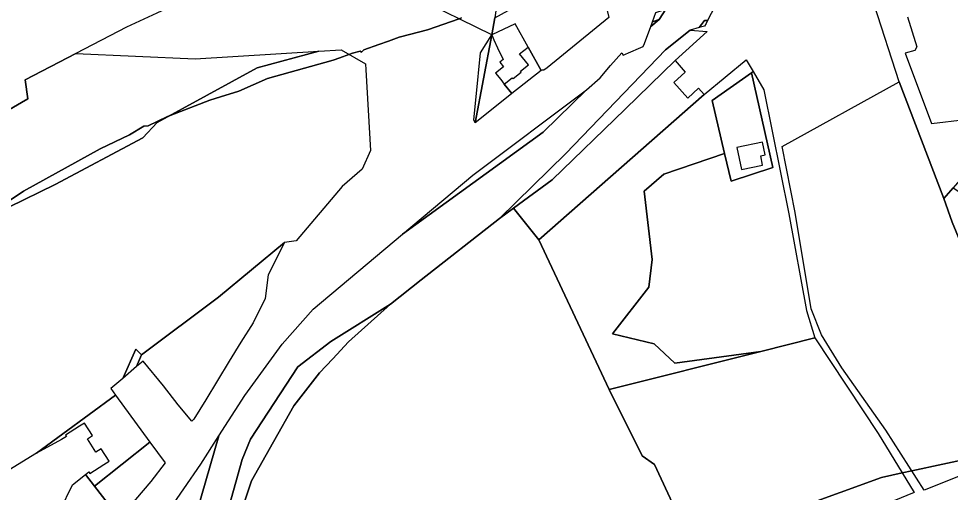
# Model space of a CAD drawing. Extents: x -477304 to -465429, y -1159113 to -1149210.
# Drawn here: x -472801 to -472389, y -1153623.9 to -1153414.3 of the extents above; entities that cross this region are included whole.
import ezdxf

# ---------------------------------------------------------------- set-up
doc = ezdxf.new("R2010")
doc.units = 0
for name, color, linetype in [('BPEJ_s', 7, 'Continuous'), ('orna_s', 7, 'Continuous'), ('PUPFL_s', 7, 'Continuous'), ('trav_porost_s', 7, 'Continuous'), ('voda_s', 7, 'Continuous'), ('zahrada_s', 7, 'Continuous')]:
    doc.layers.add(name, color=color, linetype=linetype)

msp = doc.modelspace()

# ---------------------------------------------------------------- linework, layer by layer
at = {"layer": 'BPEJ_s'}
for points in [[(-472605.11, -1153414.01), (-472606.24, -1153414.41), (-472620.22, -1153419.33), (-472632.13, -1153422.31), (-472632.67, -1153422.5), (-472637.49, -1153424.21), (-472641.74, -1153425.72), (-472648.3, -1153428.06), (-472649.37, -1153429.12), (-472650.01, -1153428.69), (-472653.41, -1153429.54), (-472654.93, -1153430.11), (-472658.93, -1153431.61), (-472661.92, -1153432.74), (-472690.86, -1153440.82), (-472703.63, -1153446.35), (-472711.75, -1153448.93), (-472716.39, -1153450.4), (-472733.99, -1153457.2), (-472735.12, -1153457.63), (-472743.63, -1153461.67), (-472745.55, -1153461.89), (-472751.93, -1153465.72), (-472764.91, -1153471.89), (-472798.74, -1153490.61), (-472831.93, -1153512.95)], [(-472831.93, -1153512.95), (-472798.74, -1153490.61), (-472764.91, -1153471.89), (-472751.93, -1153465.72), (-472745.55, -1153461.89), (-472743.63, -1153461.67), (-472735.12, -1153457.63), (-472733.99, -1153457.2), (-472716.39, -1153450.4), (-472711.75, -1153448.93), (-472703.63, -1153446.35), (-472690.86, -1153440.82), (-472661.92, -1153432.74), (-472658.93, -1153431.61), (-472654.93, -1153430.11), (-472653.41, -1153429.54), (-472650.01, -1153428.69), (-472649.37, -1153429.12), (-472648.3, -1153428.06), (-472641.74, -1153425.72), (-472637.49, -1153424.21), (-472632.67, -1153422.5), (-472632.13, -1153422.31), (-472620.22, -1153419.33), (-472606.24, -1153414.41), (-472605.11, -1153414.01)], [(-472378.65, -1153608.5), (-472405.99, -1153614.34), (-472410.25, -1153615.25), (-472419.45, -1153617.21), (-472456.01, -1153630.6), (-472473.87, -1153638.47), (-472487.47, -1153646.33), (-472492.57, -1153648.24), (-472494.7, -1153650.16), (-472500, -1153649.97), (-472501.91, -1153648.92), (-472502.49, -1153648.73), (-472503.55, -1153648.37)], [(-472456.01, -1153630.6), (-472419.45, -1153617.21), (-472410.25, -1153615.25), (-472405.99, -1153614.34), (-472378.65, -1153608.5)]]:
    msp.add_lwpolyline(points, dxfattribs=at)
at = {"layer": 'orna_s'}
for points in [[(-472829.39, -1153357.93), (-472764.37, -1153339.52), (-472758.63, -1153337.9), (-472689.27, -1153318.26), (-472658.5, -1153309.66), (-472656.11, -1153317.22), (-472642.52, -1153336.43), (-472594.43, -1153322.05), (-472591.26, -1153332.08), (-472583.37, -1153332.51), (-472582.08, -1153345.76), (-472588.74, -1153367.37), (-472629.89, -1153377.69), (-472640.1, -1153378.2), (-472694.25, -1153394.54), (-472730.36, -1153407.44), (-472739.81, -1153411.95), (-472753.28, -1153418.15), (-472775.65, -1153429.74), (-472798.06, -1153441.36), (-472796.94, -1153449.79), (-472799.77, -1153451.44), (-472821.36, -1153464.01)], [(-472328.24, -1153400.37), (-472324.97, -1153417.26), (-472385.81, -1153486.9), (-472387.79, -1153489.17), (-472391.89, -1153493.85), (-472411.62, -1153442.25), (-472422.73, -1153408.13)], [(-472407.87, -1153413.46), (-472403.83, -1153426.84), (-472404.63, -1153428.35), (-472408.94, -1153429.52), (-472397.29, -1153460.64), (-472367.53, -1153457.2), (-472363.31, -1153456.07), (-472360.25, -1153453.55), (-472355.56, -1153448.37), (-472338.38, -1153428.6), (-472330.4, -1153414.22)]]:
    msp.add_lwpolyline(points, dxfattribs=at)
for points in [[(-472472.84, -1153561.48), (-472510.85, -1153566.76), (-472519.97, -1153558.13), (-472538.35, -1153553.8), (-472522.32, -1153533.13), (-472520.91, -1153520.88), (-472524.39, -1153490.57), (-472515.74, -1153483.12), (-472488.8, -1153473.93), (-472485.93, -1153486.21), (-472467.52, -1153480.09), (-472476.98, -1153438.23), (-472476.23, -1153437.69), (-472471.49, -1153445.75), (-472460.4, -1153500.7), (-472452.55, -1153543.43), (-472448.97, -1153555.47)], [(-472357.96, -1153577.35), (-472388.16, -1153504.38), (-472391.89, -1153493.85), (-472387.79, -1153489.17), (-472334.77, -1153523.52), (-472330.13, -1153541.87), (-472315.18, -1153544.76), (-472302.27, -1153554.3)]]:
    msp.add_lwpolyline(points, close=True, dxfattribs=at)
at = {"layer": 'PUPFL_s'}
msp.add_lwpolyline([(-472590.66, -1153315.03), (-472526.3, -1153357.42), (-472528.79, -1153358.17), (-472550.59, -1153367.29), (-472553.32, -1153368.43), (-472558.28, -1153371.12), (-472567.61, -1153376.18), (-472578.79, -1153393.57), (-472580.26, -1153390.31), (-472587.4, -1153393.53), (-472590.41, -1153413.97), (-472591.8, -1153421.54), (-472626.13, -1153404.59), (-472615.33, -1153389.56), (-472591.67, -1153374.76), (-472584.79, -1153368.39), (-472575.65, -1153346), (-472577.98, -1153330.87)], close=True, dxfattribs=at)
at = {"layer": 'trav_porost_s'}
for points in [[(-472805.33, -1153497.77), (-472784.88, -1153487.7), (-472746.06, -1153467), (-472739.65, -1153460.3), (-472695.46, -1153436.07), (-472668.19, -1153428.73), (-472658.33, -1153428.16), (-472647.58, -1153434.34), (-472647.42, -1153437), (-472645.34, -1153472.65), (-472649.03, -1153480.84), (-472657.93, -1153488.62), (-472678.3, -1153512.65), (-472683.47, -1153513.31), (-472712.54, -1153537.56), (-472746.6, -1153562.95), (-472749.12, -1153560.56), (-472754.88, -1153573.47), (-472760.14, -1153577.98), (-472758.14, -1153580.81), (-472793.05, -1153606.52), (-472809.18, -1153616.35)], [(-472708.43, -1153650.31), (-472698.05, -1153618.78), (-472688.27, -1153601.44), (-472679.24, -1153585.59), (-472667.86, -1153570.97), (-472662.1, -1153564.78), (-472655.17, -1153557.33), (-472636.55, -1153540.63), (-472622.92, -1153529.91), (-472588.32, -1153502.77), (-472582.13, -1153498.2), (-472570.93, -1153512.13), (-472539.85, -1153578.35), (-472525.28, -1153607.75), (-472519.83, -1153611.51), (-472491.32, -1153672.69)]]:
    msp.add_lwpolyline(points, dxfattribs=at)
for points in [[(-472869.34, -1153547.08), (-472861.22, -1153537.1), (-472862.26, -1153535.47), (-472828.98, -1153508.02), (-472806.84, -1153491.85), (-472813.34, -1153482.14), (-472821.36, -1153464.01), (-472799.77, -1153451.44), (-472796.94, -1153449.79), (-472798.06, -1153441.36), (-472775.65, -1153429.74), (-472722.92, -1153432.06), (-472668.19, -1153428.73), (-472695.46, -1153436.07), (-472739.65, -1153460.3), (-472746.06, -1153467), (-472784.88, -1153487.7), (-472805.33, -1153497.77), (-472836.12, -1153520.35), (-472862.78, -1153542.76), (-472859.05, -1153547.77), (-472873.63, -1153564.13), (-472877.52, -1153558.86)], [(-472472.84, -1153561.48), (-472539.85, -1153578.35), (-472570.93, -1153512.13), (-472497.89, -1153447.89), (-472479.25, -1153432.55), (-472476.23, -1153437.69), (-472476.98, -1153438.23), (-472494.29, -1153450.47), (-472488.8, -1153473.93), (-472515.74, -1153483.12), (-472524.39, -1153490.57), (-472520.91, -1153520.88), (-472522.32, -1153533.13), (-472538.35, -1153553.8), (-472519.97, -1153558.13), (-472510.85, -1153566.76)], [(-472476.98, -1153438.23), (-472467.52, -1153480.09), (-472485.93, -1153486.21), (-472488.8, -1153473.93), (-472494.29, -1153450.47)], [(-472382.46, -1153615.66), (-472400.52, -1153622.91), (-472417.46, -1153596.38), (-472436.96, -1153568.79), (-472446.01, -1153554.12), (-472450.57, -1153542.7), (-472457.61, -1153500.07), (-472463.32, -1153470.83), (-472411.62, -1153442.25), (-472391.89, -1153493.85), (-472388.16, -1153504.38), (-472357.96, -1153577.35), (-472347.29, -1153603.14), (-472380.73, -1153619.86)], [(-472471.99, -1153479.1), (-472472.84, -1153474.99), (-472470.88, -1153474.59), (-472472.06, -1153468.91), (-472483.42, -1153471.27), (-472481.39, -1153481.06)], [(-472683.47, -1153513.31), (-472690.65, -1153527.61), (-472691.92, -1153538.07), (-472697.27, -1153548.91), (-472702.65, -1153557.35), (-472707.86, -1153565.88), (-472713.04, -1153574.44), (-472718.22, -1153582.99), (-472723.45, -1153591.52), (-472724.35, -1153592.35), (-472730.36, -1153585.15), (-472736.95, -1153576.73), (-472745.94, -1153565.8), (-472748.78, -1153568.24), (-472746.6, -1153562.95), (-472712.54, -1153537.56)], [(-472405, -1153623.89), (-472425.49, -1153632.34), (-472415.08, -1153658.45), (-472447.34, -1153651.86), (-472443.07, -1153661.83), (-472466.73, -1153666.13), (-472488.57, -1153671.68), (-472491.32, -1153672.69), (-472519.83, -1153611.51), (-472525.28, -1153607.75), (-472539.85, -1153578.35), (-472472.84, -1153561.48), (-472448.97, -1153555.47), (-472420.86, -1153597.75)], [(-472749.12, -1153560.56), (-472746.6, -1153562.95), (-472748.78, -1153568.24), (-472754.88, -1153573.47)], [(-472771.42, -1153615.96), (-472769.91, -1153614.75), (-472769.46, -1153615.47), (-472763.29, -1153611.56), (-472760.96, -1153610.08), (-472764.47, -1153604.55), (-472766.8, -1153606.03), (-472770.55, -1153600.11), (-472768.31, -1153598.69), (-472771.78, -1153593.2), (-472774.03, -1153594.63), (-472780.2, -1153598.54), (-472779.83, -1153599.13), (-472781.97, -1153600.49), (-472793.05, -1153606.52), (-472758.14, -1153580.81), (-472742.93, -1153601.65), (-472767.39, -1153621.17)], [(-472736.22, -1153610.84), (-472742.57, -1153619.02), (-472749.34, -1153626.98), (-472756.88, -1153634.76), (-472767.39, -1153621.17), (-472742.93, -1153601.65)], [(-472781.89, -1153656.09), (-472785.41, -1153648.92), (-472783.92, -1153648.19), (-472776.39, -1153644.49), (-472782.63, -1153631.77), (-472777.15, -1153620.54), (-472771.42, -1153615.96), (-472767.39, -1153621.17), (-472756.88, -1153634.76), (-472764.13, -1153641.36), (-472772.56, -1153648.68)]]:
    msp.add_lwpolyline(points, close=True, dxfattribs=at)
at = {"layer": 'voda_s'}
for points in [[(-472777.88, -1153794.39), (-472773.49, -1153756.92), (-472770.31, -1153749.08), (-472759.58, -1153721.82), (-472750.23, -1153703.93), (-472731.92, -1153666.17), (-472712.45, -1153598.91), (-472701, -1153581.01), (-472684.41, -1153558.25), (-472670.68, -1153542.77), (-472631.22, -1153509.61), (-472569.1, -1153464.49), (-472549.84, -1153445.85), (-472543.76, -1153440.46), (-472539.21, -1153435.1), (-472534.22, -1153429.45), (-472533.71, -1153430.54), (-472526.95, -1153427.49), (-472524.8, -1153426.66), (-472524.27, -1153425.24), (-472521.48, -1153417.79), (-472517.76, -1153414.65), (-472514.75, -1153410.06)], [(-472493.1, -1153408.88), (-472496.33, -1153415.12), (-472497.74, -1153415.12), (-472499.06, -1153416.89), (-472500.08, -1153418.26)], [(-472500.08, -1153418.26), (-472503.97, -1153419.44), (-472515, -1153428.18), (-472558.98, -1153473.97), (-472588.32, -1153502.77), (-472622.92, -1153529.91), (-472636.55, -1153540.63), (-472662.93, -1153557.17), (-472677.49, -1153568.34), (-472698.49, -1153600.39), (-472702.14, -1153609.37), (-472712.62, -1153646.82), (-472713.42, -1153649.64), (-472722.53, -1153682.82), (-472742.13, -1153716.6), (-472756.15, -1153743.39), (-472762.74, -1153786.07), (-472763.85, -1153787.43), (-472773.11, -1153798.75), (-472775.54, -1153801.47), (-472776.81, -1153803.44), (-472777.88, -1153794.39)]]:
    msp.add_lwpolyline(points, dxfattribs=at)
for points in [[(-472520.74, -1153415.8), (-472519.2, -1153411.63), (-472514.75, -1153410.06), (-472517.76, -1153414.65)], [(-472520.74, -1153415.8), (-472517.76, -1153414.65), (-472521.48, -1153417.79)], [(-472497, -1153416.41), (-472497.64, -1153417.65), (-472500.08, -1153418.26), (-472499.06, -1153416.89), (-472497.74, -1153415.12), (-472496.33, -1153415.12)], [(-472588.32, -1153502.77), (-472558.98, -1153473.97), (-472515, -1153428.18), (-472503.97, -1153419.44), (-472496.45, -1153419.95), (-472510.72, -1153432.77), (-472532.74, -1153454.32), (-472565.09, -1153485.64), (-472582.13, -1153498.2)], [(-472631.22, -1153509.61), (-472600.17, -1153483.52), (-472549.84, -1153445.85), (-472569.1, -1153464.49)], [(-472667.86, -1153570.97), (-472679.24, -1153585.59), (-472688.27, -1153601.44), (-472698.05, -1153618.78), (-472708.43, -1153650.31), (-472709.17, -1153652.03), (-472709.41, -1153652.68), (-472713.42, -1153649.64), (-472712.62, -1153646.82), (-472702.14, -1153609.37), (-472698.49, -1153600.39), (-472677.49, -1153568.34), (-472662.93, -1153557.17), (-472636.55, -1153540.63), (-472655.17, -1153557.33), (-472662.1, -1153564.78)], [(-472735.37, -1153633.17), (-472720.43, -1153611.39), (-472712.45, -1153598.91), (-472731.92, -1153666.17), (-472750.23, -1153703.93), (-472759.58, -1153721.82), (-472752.36, -1153703.46), (-472750.48, -1153698.67), (-472733.87, -1153656.65), (-472733.37, -1153652.7)]]:
    msp.add_lwpolyline(points, close=True, dxfattribs=at)
at = {"layer": 'zahrada_s'}
for points in [[(-472554.03, -1153384.28), (-472550.18, -1153383.02), (-472551.37, -1153378.96), (-472548.32, -1153378.07), (-472547.61, -1153381.47), (-472546.72, -1153386.02), (-472540.01, -1153413.88), (-472567.2, -1153436.1), (-472568.73, -1153437.09), (-472569.68, -1153437.1), (-472569.93, -1153437.3), (-472575.64, -1153426.95), (-472581.36, -1153416.58), (-472591.8, -1153421.54), (-472590.41, -1153413.97), (-472584.56, -1153410.78), (-472573.72, -1153404.86), (-472578.36, -1153394.54), (-472578.79, -1153393.57), (-472567.61, -1153376.18), (-472558.28, -1153371.12)], [(-472591.8, -1153421.54), (-472599.1, -1153460.35), (-472599.68, -1153459.14), (-472598.66, -1153448.89), (-472596.72, -1153429.42)], [(-472599.1, -1153460.35), (-472591.8, -1153421.54), (-472590.81, -1153423.68), (-472589.17, -1153427.25), (-472586.72, -1153432.41), (-472588.15, -1153433.55), (-472586.54, -1153435.59), (-472590.06, -1153438.38), (-472587.76, -1153441.29), (-472586.21, -1153443.24), (-472582.85, -1153447.48), (-472598.52, -1153459.89)], [(-472578.69, -1153437.92), (-472579, -1153437.52), (-472575.58, -1153434.81), (-472579.43, -1153429.95), (-472575.64, -1153426.95), (-472569.93, -1153437.3), (-472582.85, -1153447.48), (-472586.21, -1153443.24), (-472582.68, -1153440.44), (-472582.37, -1153440.84)], [(-472511.3, -1153442.62), (-472505.02, -1153449.44), (-472500.28, -1153445.07), (-472497.89, -1153447.89), (-472570.93, -1153512.13), (-472582.13, -1153498.2), (-472565.09, -1153485.64), (-472532.74, -1153454.32), (-472510.72, -1153432.77), (-472506.28, -1153438)]]:
    msp.add_lwpolyline(points, close=True, dxfattribs=at)

doc.saveas('drawing.dxf')
